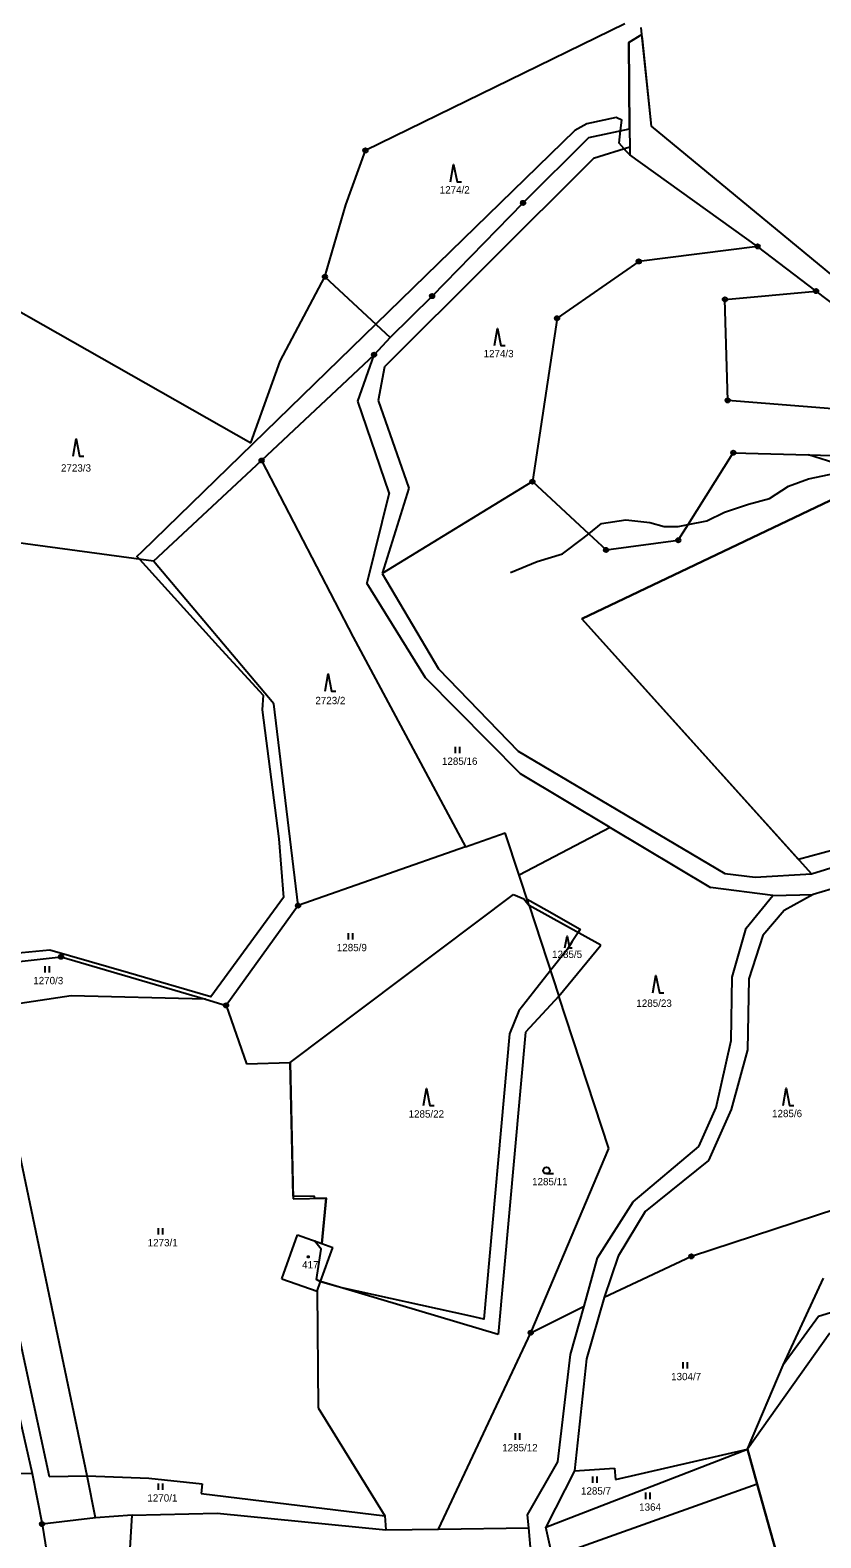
# Model space of a CAD drawing. Extents: x -439246 to -433691, y -1130252 to -1121148.
# Drawn here: x -438068.9 to -437885.7, y -1122347.2 to -1121998 of the extents above; entities that cross this region are included whole.
import ezdxf

# ---------------------------------------------------------------- set-up
doc = ezdxf.new("R2010")
doc.units = 0
for name, color, linetype in [('Vrstva 1', 7, 'Continuous'), ('Vrstva 18', 7, 'Continuous'), ('Vrstva 19', 7, 'Continuous'), ('Vrstva 24', 7, 'Continuous'), ('Vrstva 25', 7, 'Continuous'), ('Vrstva 3', 7, 'Continuous'), ('Vrstva 37', 7, 'Continuous'), ('Vrstva 4', 7, 'Continuous'), ('Vrstva 52', 7, 'Continuous'), ('Vrstva 6', 7, 'Continuous')]:
    doc.layers.add(name, color=color, linetype=linetype)

msp = doc.modelspace()

# ---------------------------------------------------------------- linework, layer by layer
at = {"layer": 'Vrstva 1'}
for points in [[(-437931.08, -1121996.55), (-437991.21, -1122025.82)], [(-437927.14, -1121998.98), (-437927.31, -1121997.34)], [(-437930.21, -1122000.87), (-437927.14, -1121998.98)], [(-437930.02, -1122020.82), (-437930.21, -1122000.87)], [(-437924.91, -1122020.24), (-437927.14, -1121998.98)], [(-437954.68, -1122037.98), (-437939.44, -1122022.81)], [(-437939.44, -1122022.81), (-437930.02, -1122020.82)], [(-437930.02, -1122020.82), (-437929.98, -1122025.08)], [(-437879.84, -1122057.41), (-437924.91, -1122020.24)], [(-437995.77, -1122038.42), (-437991.21, -1122025.82)], [(-437929.98, -1122025.08), (-437938.34, -1122027.7)], [(-437929.98, -1122025.08), (-437929.96, -1122026.84)], [(-437938.34, -1122027.7), (-437986.81, -1122076)], [(-437900.35, -1122048.08), (-437929.96, -1122026.84)], [(-438000.62, -1122055.11), (-437995.77, -1122038.42)], [(-437975.76, -1122059.58), (-437954.68, -1122037.98)], [(-437900.35, -1122048.08), (-437927.87, -1122051.56)], [(-437886.79, -1122058.43), (-437900.35, -1122048.08)], [(-437927.87, -1122051.56), (-437946.81, -1122064.71)], [(-438000.62, -1122055.11), (-437985.5, -1122069.18)], [(-437985.5, -1122069.18), (-437975.76, -1122059.58)], [(-437907.91, -1122060.35), (-437886.79, -1122058.43)], [(-437907.27, -1122083.73), (-437907.91, -1122060.35)], [(-437879.71, -1122063.78), (-437886.79, -1122058.43)], [(-437946.81, -1122064.71), (-437952.53, -1122102.56)], [(-437985.5, -1122069.18), (-437989.21, -1122073.16)], [(-437989.21, -1122073.16), (-438015.28, -1122097.66)], [(-437992.95, -1122083.95), (-437989.21, -1122073.16)], [(-437986.81, -1122076), (-437988.26, -1122083.75)], [(-437985.75, -1122105.17), (-437992.95, -1122083.95)], [(-437988.26, -1122083.75), (-437981.19, -1122104.1)], [(-437881.05, -1122085.85), (-437907.27, -1122083.73)], [(-437916.45, -1122112.5), (-437905.97, -1122095.86)], [(-437905.97, -1122095.86), (-437888.54, -1122096.32)], [(-438015.28, -1122097.66), (-437994.03, -1122138.61)], [(-437888.54, -1122096.32), (-437882.95, -1122096.47)], [(-437882.66, -1122098.2), (-437888.54, -1122096.32)], [(-437952.53, -1122102.56), (-437987.34, -1122123.84)], [(-437952.53, -1122102.56), (-437939.48, -1122114.64)], [(-437985.75, -1122105.17), (-437990.88, -1122126.08)], [(-437981.19, -1122104.1), (-437987.34, -1122123.84)], [(-437877.06, -1122103.82), (-437941.06, -1122134.33)], [(-437918.73, -1122116.12), (-437916.45, -1122112.5)], [(-437939.48, -1122114.64), (-437935.45, -1122118.37)], [(-437935.45, -1122118.37), (-437918.73, -1122116.12)], [(-437987.34, -1122123.84), (-437974.28, -1122145.94)], [(-437977.31, -1122148.03), (-437990.88, -1122126.08)], [(-437941.06, -1122134.33), (-437887.87, -1122193.37)], [(-437994.03, -1122138.61), (-437968.02, -1122187.12)], [(-437955.3, -1122170.25), (-437977.31, -1122148.03)], [(-437974.28, -1122145.94), (-437955.82, -1122165)], [(-437955.82, -1122165), (-437907.93, -1122193.31)], [(-437934.51, -1122182.64), (-437955.3, -1122170.25)], [(-437934.51, -1122182.64), (-437955.61, -1122193.68)], [(-437934.51, -1122182.64), (-437911.24, -1122196.57)], [(-437968.02, -1122187.12), (-437958.87, -1122183.9)], [(-437955.61, -1122193.68), (-437958.87, -1122183.9)], [(-437887.87, -1122193.37), (-437860.91, -1122185.08)], [(-437968.02, -1122187.12), (-438006.83, -1122200.76)], [(-437953.25, -1122200.74), (-437955.61, -1122193.68)], [(-437907.93, -1122193.31), (-437900.88, -1122194.18)], [(-437900.88, -1122194.18), (-437887.87, -1122193.37)], [(-437896.78, -1122198.44), (-437911.24, -1122196.57)], [(-437881.2, -1122196.32), (-437887.47, -1122198.2)], [(-438006.83, -1122200.76), (-438023.51, -1122223.86)], [(-438008.63, -1122237.09), (-437956.88, -1122198.21)], [(-437956.88, -1122198.21), (-437954.55, -1122199.15)], [(-437954.55, -1122199.15), (-437953.25, -1122200.74)], [(-437902.98, -1122205.99), (-437896.78, -1122198.44)], [(-437896.78, -1122198.44), (-437887.47, -1122198.2)], [(-437887.47, -1122198.2), (-437894.19, -1122201.86)], [(-437894.19, -1122201.86), (-437899.16, -1122207.67)], [(-437906.25, -1122217.35), (-437902.98, -1122205.99)], [(-437899.16, -1122207.67), (-437902.36, -1122217.74)], [(-438080.58, -1122214.71), (-438061.75, -1122212.62)], [(-438061.75, -1122212.62), (-438028.27, -1122222.46)], [(-437906.5, -1122231.98), (-437906.25, -1122217.35)], [(-437902.36, -1122217.74), (-437902.7, -1122234.2)], [(-438059.45, -1122221.63), (-438078.51, -1122224.54)], [(-438028.27, -1122222.46), (-438059.45, -1122221.63)], [(-437946.41, -1122221.73), (-437954.12, -1122230.07)], [(-437934.78, -1122257), (-437946.41, -1122221.73)], [(-438055.69, -1122332.84), (-438078.51, -1122224.54)], [(-438028.27, -1122222.46), (-438023.51, -1122223.86)], [(-438023.51, -1122223.86), (-438018.75, -1122237.38)], [(-437954.12, -1122230.07), (-437960.43, -1122300.12)], [(-437909.92, -1122247.51), (-437906.5, -1122231.98)], [(-437902.7, -1122234.2), (-437906.49, -1122247.96)], [(-438018.75, -1122237.38), (-438008.63, -1122237.09)], [(-438008.63, -1122237.09), (-438007.95, -1122268.69)], [(-437913.98, -1122256.55), (-437909.92, -1122247.51)], [(-437906.49, -1122247.96), (-437911.7, -1122259.82)], [(-437929.2, -1122269.39), (-437913.98, -1122256.55)], [(-437952.9, -1122299.7), (-437934.78, -1122257)], [(-437911.7, -1122259.82), (-437926.39, -1122271.61)], [(-438080.21, -1122260.65), (-438064.51, -1122332.98)], [(-438007.95, -1122268.69), (-438000.33, -1122268.53)], [(-438000.33, -1122268.53), (-438001.35, -1122279)], [(-437937.41, -1122282.38), (-437929.2, -1122269.39)], [(-437877.31, -1122269.44), (-437915.69, -1122282.02)], [(-437926.39, -1122271.61), (-437932.65, -1122281.98)], [(-438010.6, -1122287.19), (-438006.98, -1122277)], [(-438006.98, -1122277), (-438001.35, -1122279)], [(-438001.63, -1122287.86), (-437998.8, -1122279.91)], [(-438001.35, -1122279), (-437998.8, -1122279.91)], [(-437940.57, -1122293.54), (-437937.41, -1122282.38)], [(-437932.65, -1122281.98), (-437935.87, -1122291.56)], [(-437915.69, -1122282.02), (-437935.87, -1122291.56)], [(-438079.24, -1122284.86), (-438068.45, -1122332.31)], [(-438010.6, -1122287.19), (-438002.42, -1122290.1)], [(-438002.42, -1122290.1), (-438001.63, -1122287.86)], [(-437960.43, -1122300.12), (-438001.63, -1122287.86)], [(-437894.43, -1122307.24), (-437885.08, -1122287.02)], [(-438002.42, -1122290.1), (-438002.15, -1122317.06)], [(-437935.87, -1122291.56), (-437940.01, -1122305.71)], [(-437952.9, -1122299.7), (-437940.57, -1122293.54)], [(-437943.72, -1122304.7), (-437940.57, -1122293.54)], [(-437974.32, -1122345.2), (-437952.9, -1122299.7)], [(-437883.58, -1122299.77), (-437902.68, -1122326.64)], [(-437946.6, -1122329.57), (-437943.72, -1122304.7)], [(-437940.01, -1122305.71), (-437942.75, -1122331.71)], [(-437902.68, -1122326.64), (-437894.43, -1122307.24)], [(-438002.15, -1122317.06), (-437986.74, -1122342.12)], [(-437949.39, -1122344.72), (-437902.68, -1122326.64)], [(-437933.29, -1122333.71), (-437902.68, -1122326.64)], [(-437902.68, -1122326.64), (-437900.41, -1122334.75)], [(-437953.67, -1122341.89), (-437946.6, -1122329.57)], [(-438068.45, -1122332.31), (-438084.32, -1122332.79)], [(-438068.45, -1122332.31), (-438066.16, -1122344.01)], [(-438064.51, -1122332.98), (-438055.69, -1122332.84)], [(-438055.69, -1122332.84), (-438041.4, -1122333.41)], [(-438053.79, -1122342.6), (-438055.69, -1122332.84)], [(-438041.4, -1122333.41), (-438029.04, -1122334.68)], [(-437942.75, -1122331.71), (-437949.39, -1122344.72)], [(-437942.75, -1122331.71), (-437933.47, -1122331.08)], [(-437933.47, -1122331.08), (-437933.29, -1122333.71)], [(-438029.04, -1122334.68), (-438029.27, -1122336.96)], [(-438029.27, -1122336.96), (-437986.74, -1122342.12)], [(-437900.41, -1122334.75), (-437947.85, -1122351.67)], [(-437900.41, -1122334.75), (-437893.54, -1122359.23)], [(-438053.79, -1122342.6), (-438066.16, -1122344.01)], [(-438066.16, -1122344.01), (-438061.54, -1122372.36)], [(-438045.28, -1122341.94), (-438053.79, -1122342.6)], [(-438045.97, -1122353.43), (-438045.28, -1122341.94)], [(-438045.28, -1122341.94), (-438025.57, -1122341.48)], [(-438025.57, -1122341.48), (-437986.47, -1122345.38)], [(-437986.74, -1122342.12), (-437986.47, -1122345.38)], [(-437953.39, -1122344.89), (-437953.67, -1122341.89)], [(-437986.47, -1122345.38), (-437974.32, -1122345.2)], [(-437974.32, -1122345.2), (-437953.39, -1122344.89)], [(-437952.81, -1122351.21), (-437953.39, -1122344.89)], [(-437947.85, -1122351.67), (-437949.39, -1122344.72)]]:
    msp.add_lwpolyline(points, dxfattribs=at)
at = {"layer": 'Vrstva 24'}
for centre, radius in [((-437991.21, -1122025.82), 0.5), ((-437991.21, -1122025.82), 0.1), ((-437954.68, -1122037.98), 0.5), ((-437954.68, -1122037.98), 0.1), ((-437900.35, -1122048.08), 0.5), ((-437900.35, -1122048.08), 0.1), ((-437927.87, -1122051.56), 0.5), ((-437927.87, -1122051.56), 0.1), ((-438000.62, -1122055.11), 0.5), ((-438000.62, -1122055.11), 0.1), ((-437975.76, -1122059.58), 0.5), ((-437975.76, -1122059.58), 0.1), ((-437907.91, -1122060.35), 0.5), ((-437907.91, -1122060.35), 0.1), ((-437886.79, -1122058.43), 0.5), ((-437886.79, -1122058.43), 0.1), ((-437946.81, -1122064.71), 0.5), ((-437946.81, -1122064.71), 0.1), ((-437989.21, -1122073.16), 0.5), ((-437989.21, -1122073.16), 0.1), ((-437907.27, -1122083.73), 0.5), ((-437907.27, -1122083.73), 0.1), ((-437905.97, -1122095.86), 0.5), ((-437905.97, -1122095.86), 0.1), ((-438015.28, -1122097.66), 0.5), ((-438015.28, -1122097.66), 0.1), ((-437952.53, -1122102.56), 0.5), ((-437952.53, -1122102.56), 0.1), ((-437918.73, -1122116.12), 0.5), ((-437918.73, -1122116.12), 0.1), ((-437935.45, -1122118.37), 0.5), ((-437935.45, -1122118.37), 0.1), ((-438006.83, -1122200.76), 0.5), ((-438006.83, -1122200.76), 0.1), ((-438061.75, -1122212.62), 0.5), ((-438061.75, -1122212.62), 0.1), ((-438023.51, -1122223.86), 0.5), ((-438023.51, -1122223.86), 0.1), ((-437915.69, -1122282.02), 0.5), ((-437915.69, -1122282.02), 0.1), ((-437952.9, -1122299.7), 0.5), ((-437952.9, -1122299.7), 0.1), ((-438066.16, -1122344.01), 0.5), ((-438066.16, -1122344.01), 0.1)]:
    msp.add_circle(centre, radius, dxfattribs=at)
at = {"layer": 'Vrstva 25'}
for p, q in [((-437970.36, -1122165.46), (-437970.36, -1122163.96)), ((-437969.36, -1122165.46), (-437969.36, -1122163.96)), ((-437995.12, -1122208.62), (-437995.12, -1122207.12)), ((-437994.12, -1122208.62), (-437994.12, -1122207.12)), ((-438065.41, -1122216.27), (-438065.41, -1122214.77)), ((-438064.41, -1122216.27), (-438064.41, -1122214.77)), ((-437949.25, -1122262.84), (-437947.65, -1122262.84)), ((-438039.19, -1122276.97), (-438039.19, -1122275.47)), ((-438038.19, -1122276.97), (-438038.19, -1122275.47)), ((-437917.58, -1122307.99), (-437917.58, -1122306.49)), ((-437916.58, -1122307.99), (-437916.58, -1122306.49)), ((-437956.46, -1122324.46), (-437956.46, -1122322.96)), ((-437955.46, -1122324.46), (-437955.46, -1122322.96)), ((-437938.55, -1122334.48), (-437938.55, -1122332.98)), ((-437937.55, -1122334.48), (-437937.55, -1122332.98)), ((-438039.18, -1122336.11), (-438039.18, -1122334.61)), ((-438038.18, -1122336.11), (-438038.18, -1122334.61)), ((-437926.26, -1122338.21), (-437926.26, -1122336.71)), ((-437925.26, -1122338.21), (-437925.26, -1122336.71))]:
    msp.add_line(p, q, dxfattribs=at)
for points in [[(-437971.48, -1122033.12), (-437970.78, -1122029.12), (-437969.98, -1122033.12), (-437968.98, -1122033.12)], [(-437961.32, -1122071.05), (-437960.62, -1122067.05), (-437959.82, -1122071.05), (-437958.82, -1122071.05)], [(-438058.98, -1122096.66), (-438058.28, -1122092.66), (-438057.48, -1122096.66), (-438056.48, -1122096.66)], [(-438000.56, -1122151.05), (-437999.86, -1122147.05), (-437999.06, -1122151.05), (-437998.06, -1122151.05)], [(-437944.98, -1122210.52), (-437944.51, -1122207.84), (-437943.97, -1122210.52), (-437943.3, -1122210.52)], [(-437924.6, -1122220.94), (-437923.9, -1122216.94), (-437923.1, -1122220.94), (-437922.1, -1122220.94)], [(-437977.77, -1122247.09), (-437977.07, -1122243.09), (-437976.27, -1122247.09), (-437975.27, -1122247.09)], [(-437894.43, -1122247.06), (-437893.73, -1122243.06), (-437892.93, -1122247.06), (-437891.93, -1122247.06)]]:
    msp.add_lwpolyline(points, dxfattribs=at)
for centre, radius in [((-437949.25, -1122262.09), 0.75), ((-438004.48, -1122282.11), 0.175)]:
    msp.add_circle(centre, radius, dxfattribs=at)
at = {"layer": 'Vrstva 3'}
for points in [[(-438010.6, -1122287.19), (-438006.98, -1122277)], [(-438006.98, -1122277), (-438001.35, -1122279)], [(-438001.63, -1122287.86), (-437998.8, -1122279.91)], [(-438001.35, -1122279), (-437998.8, -1122279.91)], [(-438010.6, -1122287.19), (-438002.42, -1122290.1)], [(-438002.42, -1122290.1), (-438001.63, -1122287.86)]]:
    msp.add_lwpolyline(points, dxfattribs=at)
at = {"layer": 'Vrstva 37'}
msp.add_circle((-438004.48, -1122282.11), 0.175, dxfattribs=at)
at = {"layer": 'Vrstva 4'}
for points in [[(-437893.17, -1122103.57), (-437888.55, -1122101.88)], [(-437888.55, -1122101.88), (-437882.26, -1122100.63)], [(-437902.43, -1122107.78), (-437897.6, -1122106.49)], [(-437897.6, -1122106.49), (-437893.17, -1122103.57)], [(-437912.09, -1122111.66), (-437907.99, -1122109.64)], [(-437907.99, -1122109.64), (-437902.43, -1122107.78)], [(-437939.48, -1122114.64), (-437936.52, -1122112.29)], [(-437936.52, -1122112.29), (-437930.85, -1122111.44)], [(-437930.85, -1122111.44), (-437925.34, -1122112)], [(-437925.34, -1122112), (-437921.97, -1122112.95)], [(-437921.97, -1122112.95), (-437918.77, -1122112.95)], [(-437918.77, -1122112.95), (-437916.45, -1122112.5)], [(-437916.45, -1122112.5), (-437912.09, -1122111.66)], [(-437945.56, -1122119.31), (-437940.82, -1122115.71)], [(-437940.82, -1122115.71), (-437939.48, -1122114.64)], [(-437951.44, -1122121.07), (-437945.56, -1122119.31)], [(-437957.58, -1122123.61), (-437951.44, -1122121.07)]]:
    msp.add_lwpolyline(points, dxfattribs=at)
at = {"layer": 'Vrstva 52'}
for points in [[(-437879.84, -1122057.41), (-437924.91, -1122020.24), (-437927.03, -1122000), (-437927.14, -1121998.98), (-437928.8, -1122000), (-437930.21, -1122000.87), (-437930.02, -1122020.82), (-437929.98, -1122025.08), (-437929.96, -1122026.84), (-437930.12, -1122026.73), (-437931.03, -1122025.74), (-437931.27, -1122025.48), (-437932.46, -1122024.17), (-437932.29, -1122022.71), (-437932.12, -1122021.26), (-437931.83, -1122018.85), (-437932.94, -1122018.29), (-437933.1, -1122018.21), (-437939.92, -1122019.7), (-437942.69, -1122021.19), (-437988.84, -1122066.07), (-438043.05, -1122118.78), (-438044.18, -1122119.88), (-438043.58, -1122120.54), (-438025.31, -1122140.68), (-438014.93, -1122152.02), (-438015.14, -1122155.43), (-438011.3, -1122185.26), (-438010.24, -1122198.9), (-438027.07, -1122221.91), (-438046.16, -1122216.35), (-438064.36, -1122211.05), (-438082.26, -1122212.75)], [(-437941.06, -1122134.33), (-437877.06, -1122103.82), (-437843.06, -1122113.63), (-437737.17, -1122144.19)], [(-437865.13, -1122183.13), (-437890.84, -1122190.07), (-437941.06, -1122134.33)], [(-437954.55, -1122199.15), (-437953.25, -1122200.74), (-437953.74, -1122199.27), (-437949.19, -1122201.84), (-437941.46, -1122206.22), (-437941.95, -1122206.99), (-437943.29, -1122209.09), (-437944.4, -1122210.83), (-437948.34, -1122215.81), (-437952.28, -1122220.79), (-437955.69, -1122225.11), (-437957.82, -1122230.44), (-437963.77, -1122296.51), (-437966.77, -1122295.85), (-437996.98, -1122289.24), (-437997.56, -1122289.07), (-438001.64, -1122287.88), (-438002.57, -1122287.33), (-438001.5, -1122280.3), (-438003.01, -1122278.41), (-438001.35, -1122279), (-438000.33, -1122268.53), (-438003, -1122268.59), (-438003, -1122268.4), (-438003, -1122268.15), (-438007.96, -1122268.03), (-438008.63, -1122237.09), (-437956.88, -1122198.21)], [(-437956.88, -1122198.21), (-437954.55, -1122199.15)], [(-437893.54, -1122359.23), (-437900.41, -1122334.75), (-437902.68, -1122326.64), (-437894.43, -1122307.24), (-437894.32, -1122307), (-437886.23, -1122295.85), (-437872.37, -1122291.59), (-437862.79, -1122289.46), (-437853.41, -1122286.26), (-437848.94, -1122273.48), (-437846.81, -1122271.13), (-437845.32, -1122270.49), (-437840.86, -1122271.23), (-437803.98, -1122277.31), (-437737.5, -1122294.36), (-437695.73, -1122311.83), (-437693.74, -1122315.5), (-437687.64, -1122326.75), (-437685.23, -1122328.5)]]:
    msp.add_lwpolyline(points, dxfattribs=at)
at = {"layer": 'Vrstva 6'}
for points in [[(-438086.93, -1122054.38), (-438017.75, -1122093.57)], [(-438010.95, -1122074.68), (-438000.62, -1122055.11)], [(-438017.75, -1122093.57), (-438010.95, -1122074.68)], [(-438040.33, -1122120.98), (-438015.28, -1122097.66)], [(-438040.33, -1122120.98), (-438087.78, -1122114.54)], [(-438012.47, -1122154), (-438040.33, -1122120.98)], [(-438006.83, -1122200.76), (-438012.47, -1122154)], [(-437953.25, -1122200.74), (-437946.41, -1122221.73)], [(-437936.67, -1122209.91), (-437953.25, -1122200.74)], [(-437946.41, -1122221.73), (-437936.67, -1122209.91)]]:
    msp.add_lwpolyline(points, dxfattribs=at)

# ---------------------------------------------------------------- texts
at = {"layer": 'Vrstva 18'}
for s, p in [('1274/2', (-437974, -1122035.82)), ('1274/3', (-437963.84, -1122073.75)), ('2723/3', (-438061.77, -1122100.23)), ('2723/2', (-438002.82, -1122154.1)), ('1285/16', (-437973.49, -1122168.16)), ('1285/9', (-437997.85, -1122211.32)), ('1285/5', (-437947.97, -1122212.88)), ('1270/3', (-438068.2, -1122218.97)), ('1285/23', (-437928.44, -1122224.21)), ('1285/22', (-437981.22, -1122249.86)), ('1285/6', (-437896.99, -1122249.76)), ('1285/11', (-437952.6, -1122265.54)), ('1273/1', (-438041.68, -1122279.67)), ('1304/7', (-437920.38, -1122310.69)), ('1285/12', (-437959.53, -1122327.16)), ('1270/1', (-438041.75, -1122338.81)), ('1285/7', (-437941.27, -1122337.18)), ('1364', (-437927.79, -1122340.91))]:
    msp.add_text(s, height=1.7, dxfattribs=at).set_placement(p)
at = {"layer": 'Vrstva 19'}
msp.add_text('417', height=1.7, dxfattribs=at).set_placement((-438005.9, -1122284.81))

doc.saveas('drawing.dxf')
